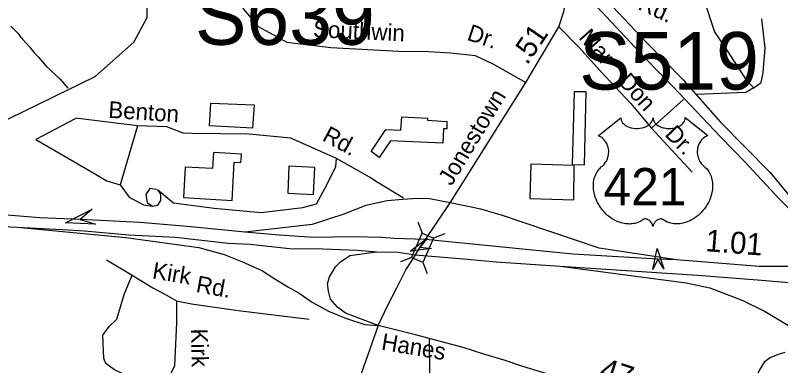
# Model space of a CAD drawing. Extents: x 1547597 to 1699558, y 810033 to 920809.
# Drawn here: x 1602112 to 1606475, y 847300 to 849298 of the extents above; entities that cross this region are included whole.
import ezdxf

# ---------------------------------------------------------------- set-up
doc = ezdxf.new("R2010")
doc.units = 0
for name, color, linetype in [('Exist Cultural Warehouse Building Footprint', 7, 'Continuous'), ('Exist Hydrographic Creek Single Shore', 7, 'Continuous'), ('Exist Hydrographic Misc Water Feature', 7, 'Continuous'), ('Exist Road Non-System Type 51', 7, 'Continuous'), ('Exist Road Non-System Type 51 Label', 7, 'Continuous'), ('Exist Road Primary Interstate Ramp 1 Lane Attributed', 7, 'Continuous'), ('Exist Road Primary Interstate Structure Ovrhead Sign Attributed CELL', 7, 'Continuous'), ('Exist Road Primary Interstate Structure Ovrhead Sign Number Label', 7, 'Continuous'), ('Exist Road Primary US Divided Attributed', 7, 'Continuous'), ('Exist Road Primary US Mileage Hundredths English Label', 7, 'Continuous'), ('Exist Road Primary US Ramp 1 Lane  Attributed', 7, 'Continuous'), ('Exist Road Primary US Shield CELL', 7, 'Continuous'), ('Exist Road Primary US Shield Number Label', 7, 'Continuous'), ('Exist Road Secondary Mileage Hundredths English Label', 7, 'Continuous'), ('Exist Road Secondary Structure Standard Bridge Attributed CELL', 7, 'Continuous'), ('Exist Road Secondary Structure Standard Bridge CELL', 7, 'Continuous'), ('Exist Road Secondary Type 51 Attributed', 7, 'Continuous'), ('Exist Road Secondary Type 51 Label', 7, 'Continuous'), ('Exist Utilities Electrical Transmission Line', 7, 'Continuous')]:
    doc.layers.add(name, color=color, linetype=linetype)

msp = doc.modelspace()

# ---------------------------------------------------------------- linework, layer by layer
at = {"layer": 'Exist Cultural Warehouse Building Footprint'}
for points in [[(1605286.8, 848447.3), (1605356.8, 848445.9), (1605366.7, 848861), (1605298, 848862.4)], [(1603227, 848797.3), (1603474, 848786.9), (1603463.9, 848655.4), (1603218.1, 848667.4)], [(1604139.9, 848520.7), (1604223.7, 848647.5), (1604309.6, 848642.4), (1604314.7, 848718.3), (1604461.3, 848710.7), (1604460.9, 848699.7), (1604572.5, 848693), (1604572.5, 848650), (1604552.2, 848650), (1604549.7, 848569), (1604250.5, 848583.1), (1604185.8, 848488.1)], [(1603069.7, 848258.4), (1603347.2, 848242), (1603360.2, 848461.2), (1603398, 848458.9), (1603400.2, 848497.3), (1603400.8, 848506), (1603241.4, 848515.5), (1603236, 848423.8), (1603080.1, 848433)], [(1605050.4, 848449.2), (1605044.8, 848254.3), (1605295.6, 848245.9), (1605297, 848442.2)], [(1603671, 848437.5), (1603665, 848283.8), (1603810.6, 848275.9), (1603818.2, 848430.2)]]:
    msp.add_lwpolyline(points, close=True, dxfattribs=at)
at = {"layer": 'Exist Hydrographic Creek Single Shore'}
msp.add_lwpolyline([(1601996.7, 848672.3), (1602567.6, 848949.6), (1602786.6, 849145.4), (1602863.6, 849285), (1602859.6, 849610.1), (1602806.6, 849988.7), (1602824.7, 850162.3), (1602904.6, 850485.7), (1602936.7, 850702.7), (1602989.1, 850819.4), (1603267.6, 850997.3), (1603446.2, 851092.6), (1603489, 851168.8), (1603543.8, 851395.2), (1603678.6, 851694.4), (1603816.6, 851990.4), (1603873.5, 852138.8)], dxfattribs=at)
at = {"layer": 'Exist Hydrographic Misc Water Feature'}
msp.add_lwpolyline([(1602087.1, 849235.5), (1602128.5, 849194.9), (1602142.3, 849174.7), (1602150.2, 849168.6), (1602152.1, 849162.6), (1602195.5, 849116), (1602220.9, 849081.6), (1602244.6, 849059.3), (1602285.9, 849010.7), (1602366.8, 848933.6), (1602411.2, 848882.2)], dxfattribs=at)
at = {"layer": 'Exist Road Non-System Type 51'}
for points in [[(1603341.7, 849798.4), (1603321, 849576.4), (1603341.5, 849455.7), (1603413.3, 849332.6), (1603495.3, 849235.1), (1603659.4, 849145.2), (1603910.7, 849114.4), (1604297.9, 849093.9), (1604467.1, 849091.3), (1604595.3, 849083.6), (1604733.8, 849068.3), (1604833.8, 849022.1), (1605022.8, 848915.5)], [(1606035.8, 849389.8), (1606097.5, 849204.3), (1606189.1, 849066.9), (1606280.6, 848927.2), (1606321.8, 848883.7)], [(1606321.8, 848883.7), (1606363, 848915.7), (1606374.4, 848973), (1606385.9, 849110.4), (1606367.6, 849277.6)], [(1605210.5, 849232.1), (1605324.1, 849117.5), (1605447.6, 848979.1), (1605617.7, 848797.4), (1605738.3, 848654.7)], [(1606321.8, 848883.7), (1606276, 848858.5), (1605994.6, 848847)], [(1605921.3, 848817.3), (1605738.3, 848654.7)], [(1602452.4, 848708.3), (1602229.3, 848590.2)], [(1602808.8, 848667.2), (1602454.9, 848710.9)], [(1602808.8, 848667.2), (1602708.8, 848331.1)], [(1603942.2, 848482.5), (1603683.2, 848597.9), (1603444.7, 848621), (1603119.1, 848623.6), (1603067.8, 848626.2), (1602975.5, 848662.1), (1602808.8, 848667.2)], [(1605738.3, 848654.7), (1605970.6, 848403.6)], [(1602229.3, 848590.2), (1602444.7, 848464.5), (1602634.4, 848354.2), (1602708.8, 848331.1)], [(1602921.6, 848305.4), (1603013.9, 848228.4), (1603244.7, 848197.6), (1603513.9, 848174.5), (1603749.8, 848202.8), (1603829.3, 848223.3), (1603875.5, 848310.5), (1603939.6, 848433.7), (1603942.2, 848482.5)], [(1604323.6, 848255.1), (1604174.8, 848346.7), (1604131.2, 848374.9), (1603942.2, 848482.5)], [(1602708.8, 848331.1), (1602760.1, 848261.8), (1602842.1, 848218.1), (1602893.4, 848210.5)], [(1602916.5, 848305.4), (1602878, 848310.5), (1602855, 848277.2), (1602862.6, 848231), (1602893.4, 848210.5), (1602924.2, 848215.6), (1602942.1, 848241.2), (1602942.1, 848266.9), (1602939.6, 848282.3), (1602921.6, 848305.4)], [(1602632.2, 847903.9), (1602778.3, 847816.2)], [(1602962.8, 847180.7), (1602833.1, 847202.6), (1602677.9, 847275.7), (1602628.6, 847312.3), (1602615.8, 847341.5), (1602610.3, 847474.9), (1602646.9, 847524.3), (1602690.7, 847564.5), (1602732.7, 847705.2), (1602778.3, 847816.2)], [(1602778.3, 847816.2), (1602895.2, 847743.1), (1602964.6, 847708.3), (1603030.3, 847670.5)], [(1603030.3, 847670.5), (1603030.3, 847546.2), (1603019.4, 847299.5), (1602979.2, 847215.4), (1602962.8, 847180.7)], [(1603030.3, 847670.5), (1603116.1, 847653.5), (1603382.8, 847615.1), (1603786.4, 847565.8)], [(1604179.3, 847529.3), (1604040.1, 847129.7), (1603925.9, 846807)], [(1604471.8, 847454.2), (1604477.1, 846806.5)]]:
    msp.add_lwpolyline(points, dxfattribs=at)
at = {"layer": 'Exist Road Primary Interstate Ramp 1 Lane Attributed'}
msp.add_lwpolyline([(1606539.2, 846831.2), (1606466.9, 846847.8), (1606420.9, 846875.2), (1606377.9, 846912.4), (1606348.6, 846950.5), (1606326.1, 846988.6), (1606304.6, 847050.2), (1606299.7, 847098.2), (1606299.7, 847144.1), (1606313.4, 847189.1), (1606329, 847225.3), (1606356.4, 847276.1), (1606385.3, 847325), (1606411, 847344.2), (1606461.4, 847366), (1606500.8, 847376.3)], dxfattribs=at)
at = {"layer": 'Exist Road Primary Interstate Structure Ovrhead Sign Attributed CELL'}
for points in [[(1602569.3, 848106.7), (1602398.8, 848115.3), (1602550.7, 848193.1), (1602482.2, 848133.2)], [(1605744.9, 847848.5), (1605770.6, 847967.7), (1605808, 847851.6), (1605773.6, 847906.8)]]:
    msp.add_lwpolyline(points, close=True, dxfattribs=at)
at = {"layer": 'Exist Road Primary US Divided Attributed'}
for points in [[(1603419.9, 848061.2), (1603114.3, 848092.3), (1602822.5, 848117.4), (1602482.2, 848133.2), (1602251.6, 848144), (1602064.6, 848159.3), (1601728.5, 848169.4), (1601520.5, 848164.7), (1601065.6, 848149.1), (1600583.5, 848138.5), (1600345.2, 848131.5), (1599996.2, 848126.1), (1599882.8, 848124.5)], [(1599705.6, 848058.6), (1599908.3, 848059.2), (1600130.5, 848064.5), (1600361.8, 848073.3), (1600468.6, 848076), (1600705.6, 848082.6), (1600979.1, 848087.3), (1601274, 848094.3), (1601502.3, 848105), (1601786.7, 848104.7), (1602122.6, 848089.2)], [(1602122.6, 848089.2), (1602379.8, 848076), (1602505.4, 848069.5), (1602759.8, 848047.1), (1603025, 848032), (1603324.9, 847999.1), (1603450.2, 847992.6), (1603675.4, 847968.5), (1603865.5, 847965.8), (1604062, 847958.2), (1604170.7, 847948.4)], [(1604449.6, 848019.4), (1604271.1, 848024.5), (1604201.6, 848030.1), (1604035.6, 848035.1), (1603815.2, 848030.2), (1603616, 848044.4), (1603419.9, 848061.2)], [(1605880.9, 847903.3), (1605773.6, 847906.8), (1605289.3, 847936.9), (1604449.6, 848019.4)], [(1604170.7, 847948.4), (1604294.9, 847947.7), (1604393.5, 847932.6)], [(1604393.5, 847932.6), (1604689.4, 847907.1), (1604852.6, 847891.8), (1605217.1, 847868.3)], [(1606537.3, 847865.3), (1606352.3, 847866.3), (1605880.9, 847903.3)], [(1605217.1, 847868.3), (1606000.2, 847815.6), (1606342, 847790.1), (1606658.4, 847762.4), (1606838.5, 847750.4), (1607017.4, 847737.7), (1607165.1, 847724), (1607331.3, 847713.2), (1607466.4, 847708.9), (1607585.8, 847712.7), (1607706.7, 847722.7)]]:
    msp.add_lwpolyline(points, dxfattribs=at)
at = {"layer": 'Exist Road Primary US Ramp 1 Lane  Attributed'}
for points in [[(1604591.4, 848228.5), (1604472.7, 848251.2), (1604404.9, 848252.6), (1604320.7, 848248.1), (1604230.7, 848239.7), (1604110.3, 848213.9), (1603984.8, 848163.9), (1603804, 848105.3), (1603419.9, 848061.2)], [(1605880.9, 847903.3), (1605439.1, 847969.9), (1604888.2, 848156), (1604764.6, 848191.7), (1604591.4, 848228.5)], [(1602122.6, 848089.2), (1602742.7, 848031.5), (1603158.1, 847973.8), (1603302.4, 847933.4), (1603406.2, 847893), (1603521.6, 847841), (1603590.8, 847794.8), (1603665.8, 847748.7), (1603729.3, 847714), (1603804.3, 847662.1), (1603896.6, 847610.1), (1604000.5, 847569.7), (1604104.3, 847535.1), (1604179.3, 847529.3)], [(1604179.3, 847529.3), (1603994.7, 847598.6), (1603948.6, 847633.2), (1603908.2, 847679.4), (1603896.6, 847725.6), (1603890.9, 847766), (1603902.4, 847806.4), (1603919.7, 847835.3), (1603937, 847864.1), (1603965.9, 847893), (1604017.8, 847927.6), (1604170.7, 847948.4)], [(1605217.1, 847868.3), (1605935.1, 847772.4), (1606069.9, 847744.7), (1606258.6, 847672.4), (1606386.7, 847609.8), (1606623.3, 847465.6), (1606799.3, 847336.5), (1606924.5, 847240.2)]]:
    msp.add_lwpolyline(points, dxfattribs=at)
at = {"layer": 'Exist Road Primary US Shield CELL'}
msp.add_lwpolyline([(1605562.7, 848714.2), (1605563.1, 848708.8), (1605564.4, 848702.5), (1605565.3, 848699.3), (1605568.3, 848693), (1605573.2, 848685.7), (1605580, 848678.4), (1605587.6, 848672.1), (1605592.8, 848668.8), (1605601.6, 848664.1), (1605611.5, 848659.9), (1605622.6, 848656.7), (1605633.9, 848654.4), (1605646.3, 848653.1), (1605658.5, 848652.8), (1605671.8, 848653.8), (1605686.3, 848656.6), (1605693.1, 848658.4), (1605700.6, 848661), (1605707.6, 848663.9), (1605715.3, 848668), (1605721.4, 848671.9), (1605726.2, 848675.4), (1605733.1, 848681.9), (1605738.5, 848688.7), (1605740.8, 848692.5), (1605742.8, 848696.1), (1605745.5, 848703.9), (1605746.2, 848707.3), (1605746.8, 848714.4), (1605747.2, 848708.5), (1605747.8, 848704.7), (1605748.8, 848701.1), (1605750.3, 848697.2), (1605753.1, 848691.7), (1605756.1, 848687.2), (1605761.8, 848680.4), (1605765.4, 848677.1), (1605768.7, 848674.4), (1605777.4, 848668.4), (1605787.6, 848663.2), (1605792.6, 848661), (1605797.8, 848659.2), (1605804.3, 848657.2), (1605811.1, 848655.6), (1605817.8, 848654.5), (1605824.6, 848653.5), (1605831.6, 848653), (1605837.3, 848652.8), (1605844.3, 848652.9), (1605850.7, 848653.3), (1605857.3, 848654.1), (1605864.6, 848655.3), (1605870.5, 848656.6), (1605878.2, 848658.6), (1605885.2, 848661.1), (1605891.4, 848663.8), (1605899.3, 848668), (1605905.8, 848672), (1605910.5, 848675.8), (1605916.1, 848681), (1605921.4, 848687.1), (1605924.5, 848691.6), (1605926.8, 848696.2), (1605928.8, 848701.1), (1605930.1, 848706.3), (1605930.7, 848710.7), (1605930.8, 848714.6), (1606059.4, 848612.1), (1606056.4, 848611), (1606049.4, 848607.5), (1606043.8, 848604.3), (1606035, 848598), (1606031.2, 848594.6), (1606027.4, 848591.1), (1606023.9, 848587.3), (1606020.8, 848583.7), (1606017.1, 848578.5), (1606013.7, 848573.4), (1606010.5, 848567.7), (1606008.1, 848562.7), (1606004.1, 848552.4), (1606002.2, 848545.8), (1606001, 848540.3), (1605999.5, 848528.8), (1605999.1, 848523.4), (1605999.1, 848518), (1605999.4, 848512.3), (1606000, 848506.8), (1606000.9, 848501.1), (1606001.9, 848496.1), (1606003.5, 848489.9), (1606005.7, 848482.8), (1606008.5, 848475.9), (1606014.4, 848464.7), (1606022, 848453.3), (1606027.4, 848446.9), (1606032.7, 848441.4), (1606040.6, 848434.8), (1606044.9, 848431), (1606049.9, 848426), (1606057.9, 848416.7), (1606061.2, 848412.3), (1606064.5, 848407.3), (1606067.5, 848402.2), (1606070.6, 848396.8), (1606073, 848392), (1606077.5, 848381), (1606080.8, 848370.2), (1606082.3, 848364.6), (1606084.7, 848352), (1606085.6, 848345.8), (1606086.6, 848333.5), (1606086.7, 848318.6), (1606085.5, 848304.4), (1606082.9, 848287.9), (1606080.7, 848278.1), (1606077.3, 848266.6), (1606074, 848256.6), (1606068.1, 848242), (1606062.9, 848231.3), (1606056.2, 848218.9), (1606051.5, 848211.4), (1606046.1, 848203.3), (1606039.4, 848194), (1606031.5, 848184.1), (1606022, 848173.7), (1606014.3, 848166.1), (1606004.3, 848157.1), (1605998.2, 848152.1), (1605989.6, 848145.5), (1605977.7, 848137.6), (1605966, 848130.9), (1605956.1, 848125.8), (1605947.3, 848122), (1605935.9, 848117.7), (1605916.9, 848112.4), (1605910, 848111), (1605901.8, 848109.8), (1605894.1, 848109), (1605886.7, 848108.5), (1605876.6, 848108.5), (1605866.7, 848109.3), (1605857.3, 848110.7), (1605847.5, 848112.7), (1605837.2, 848115.8), (1605827.9, 848119.4), (1605818.5, 848124), (1605802.6, 848134.1), (1605798, 848136.5), (1605795.4, 848137.2), (1605789.2, 848137.5), (1605783.5, 848136.3), (1605777.6, 848133.9), (1605774, 848132), (1605769.2, 848128.9), (1605765.6, 848126), (1605761.2, 848121.8), (1605758.1, 848118.3), (1605755.8, 848115.6), (1605751.3, 848108.5), (1605749.8, 848105.2), (1605748.1, 848100.9), (1605746.6, 848094.5), (1605744.6, 848102.5), (1605742.2, 848107.9), (1605739.5, 848112.4), (1605736.7, 848116.4), (1605732.2, 848121.6), (1605728.1, 848125.5), (1605723.3, 848129.4), (1605718.1, 848132.5), (1605714, 848134.7), (1605710.2, 848136.1), (1605705.6, 848137.3), (1605701.8, 848137.6), (1605698.6, 848137.5), (1605694.4, 848136.5), (1605688.5, 848132.3), (1605683, 848128.5), (1605677, 848124.8), (1605669.9, 848121), (1605664.7, 848118.6), (1605658.4, 848116.1), (1605651.1, 848113.7), (1605643.2, 848111.7), (1605635.1, 848110.1), (1605628, 848108.9), (1605620.3, 848108.2), (1605613.4, 848108), (1605606.2, 848108.1), (1605599.4, 848108.6), (1605591.6, 848109.3), (1605581.9, 848110.7), (1605573.8, 848112.6), (1605565.3, 848114.8), (1605556.6, 848117.6), (1605547.2, 848121.2), (1605535.5, 848126.2), (1605527.4, 848130.4), (1605514.6, 848137.8), (1605499.5, 848148.2), (1605488.2, 848157.4), (1605479.9, 848164.9), (1605467.6, 848177.4), (1605460.5, 848185.5), (1605449.2, 848200.1), (1605442, 848210.7), (1605437.3, 848218.4), (1605430.5, 848230.9), (1605426.7, 848238.7), (1605421.9, 848250.1), (1605418, 848260.5), (1605414.8, 848270.4), (1605413.1, 848276.7), (1605410.7, 848287.7), (1605409.2, 848295.5), (1605407.8, 848306.3), (1605407, 848317.6), (1605406.8, 848328), (1605407.1, 848336.7), (1605408.1, 848346.8), (1605409.8, 848357.5), (1605411.8, 848366.7), (1605413.7, 848373.3), (1605416.4, 848381.3), (1605420, 848390.2), (1605424.3, 848398.7), (1605428.3, 848405.8), (1605433.4, 848413.4), (1605438.5, 848419.9), (1605445, 848427), (1605451.9, 848433.5), (1605458.1, 848438.6), (1605465.6, 848445.9), (1605469.4, 848450.3), (1605474.1, 848456.5), (1605477.8, 848462.2), (1605480.8, 848467.3), (1605484.7, 848474.8), (1605487.1, 848480.4), (1605490, 848489.1), (1605491.5, 848495.2), (1605493, 848503), (1605494, 848510.4), (1605494.4, 848519.6), (1605494.2, 848527.1), (1605493.2, 848536), (1605491.5, 848544.6), (1605489.5, 848552), (1605486.3, 848560.5), (1605483.4, 848566.7), (1605478.4, 848575.2), (1605473, 848583), (1605467.3, 848589.4), (1605461.6, 848595.1), (1605456.1, 848599.3), (1605450.9, 848603.1), (1605444.4, 848607), (1605438.1, 848610.1), (1605434.1, 848611.7)], close=True, dxfattribs=at)
at = {"layer": 'Exist Road Secondary Structure Standard Bridge Attributed CELL'}
msp.add_lwpolyline([(1604484, 847968.8), (1604363.2, 847952.5), (1604459.6, 848027), (1604419.4, 847976)], close=True, dxfattribs=at)
at = {"layer": 'Exist Road Secondary Structure Standard Bridge CELL'}
for p, q in [((1604405.5, 848120), (1604430.7, 848055.7)), ((1604559.6, 848052.6), (1604495.3, 848027.5)), ((1604371.3, 847916.8), (1604307.1, 847891.6)), ((1604434.5, 847889.1), (1604459.7, 847824.9))]:
    msp.add_line(p, q, dxfattribs=at)
msp.add_lwpolyline([(1604495.3, 848027.5), (1604434.8, 847889), (1604370.1, 847917.3), (1604430.7, 848055.7)], close=True, dxfattribs=at)
at = {"layer": 'Exist Road Secondary Type 51 Attributed'}
for points in [[(1604591.4, 848228.5), (1605022.8, 848915.5), (1605210.5, 849232.1), (1605238.8, 849319.1), (1605246.1, 849359.5), (1605344.6, 849615.8), (1605413.1, 849898), (1605429.8, 850136.9), (1605482.6, 850567.3)], [(1604449.6, 848019.4), (1604591.4, 848228.5)], [(1604393.5, 847932.6), (1604419.4, 847976), (1604449.6, 848019.4)], [(1604179.3, 847529.3), (1604235, 847644.8), (1604286.4, 847743.8), (1604337.4, 847845.9), (1604368, 847891.8), (1604393.5, 847932.6)], [(1606440, 846611.4), (1606359.3, 846676), (1606274.3, 846750.5), (1606118.8, 846874.7), (1605986.8, 846962.7), (1605857.4, 847007.2), (1605697.6, 847074.1), (1605526.1, 847132.2), (1605374.1, 847183.4), (1605199.3, 847236.8), (1605004.7, 847294.4), (1604899.2, 847330.9), (1604782.3, 847365.6), (1604664.8, 847404), (1604471.8, 847454.2), (1604392.8, 847476), (1604179.3, 847529.3)]]:
    msp.add_lwpolyline(points, dxfattribs=at)
at = {"layer": 'Exist Utilities Electrical Transmission Line'}
for points in [[(1604894, 852252.3), (1604822.4, 851651.8), (1604771.8, 851249.6), (1604747, 851053.4), (1604709.3, 850694.2), (1604672.5, 850388.9), (1604649.9, 850219.5), (1604652.9, 850163.4), (1604749.3, 850060), (1604859.2, 849942.3), (1605014.6, 849789.9), (1605230.5, 849554.8), (1605452.6, 849319.3), (1605700, 849055.6), (1605861.2, 848891), (1606130.4, 848607), (1606269.9, 848462.9), (1606466.3, 848251.8), (1606706.1, 848008.2)], [(1604930.9, 852059.8), (1604878.1, 851633.1), (1604825.9, 851244.1), (1604793.8, 850982.8), (1604746.2, 850617.8), (1604713, 850292.5), (1604707.8, 850216.5), (1604748.7, 850157.9), (1604876.3, 850028.8), (1605000.3, 849896), (1605285.3, 849603.7), (1605485.5, 849380.7), (1605711.4, 849141.4), (1605917.8, 848930.1), (1606129.9, 848690.8), (1606414.8, 848402.5), (1606538.4, 848250.7)]]:
    msp.add_lwpolyline(points, dxfattribs=at)

# ---------------------------------------------------------------- texts
at = {"layer": 'Exist Road Non-System Type 51 Label'}
for s, rotation, p in [('Rd.', 335.4212, (1605656, 849334.9)), ('Southwin', 357.2807, (1603807.9, 849174.1)), ('Dr.', 341.5579, (1604680.7, 849159.5)), ('Mar', 311.7385, (1605318.7, 849168.8)), ('Don', 312.4256, (1605543.7, 848916.1)), ('Benton', 356.2648, (1602639.9, 848714.1)), ('Rd.', 331.483, (1603855.5, 848587.4)), ('Dr.', 313.9798, (1605809.6, 848615.6)), ('Kirk', 350.5893, (1602888.6, 847798.1)), ('Rd.', 349.643, (1603137.3, 847721.1)), ('Kirk', 270.9893, (1603113.6, 847510.8))]:
    msp.add_text(s, height=95, rotation=rotation, dxfattribs=at).set_placement(p)
at = {"layer": 'Exist Road Primary Interstate Structure Ovrhead Sign Number Label'}
for s, p in [('S639', (1603136.5, 849129.9)), ('S519', (1605326.1, 848874.8))]:
    msp.add_text(s, height=328.08, dxfattribs=at).set_placement(p)
at = {"layer": 'Exist Road Primary US Mileage Hundredths English Label'}
msp.add_text('1.01', height=125, rotation=355.5128, dxfattribs=at).set_placement((1606042.8, 847953.3))
at = {"layer": 'Exist Road Primary US Shield Number Label'}
msp.add_text('421', height=212.5, dxfattribs=at).set_placement((1605463.9, 848214.9))
at = {"layer": 'Exist Road Secondary Mileage Hundredths English Label'}
for s, height, rotation, p in [('.51', 120, 55.6768, (1605028.8, 849010.2)), ('.47', 125, 341.4043, (1605389.2, 847244.2))]:
    msp.add_text(s, height=height, rotation=rotation, dxfattribs=at).set_placement(p)
at = {"layer": 'Exist Road Secondary Type 51 Label'}
for s, rotation, p in [('Jonestown', 58.8065, (1604598, 848320.3)), ('Hanes', 350.5577, (1604194.3, 847391.6))]:
    msp.add_text(s, height=95, rotation=rotation, dxfattribs=at).set_placement(p)

doc.saveas('drawing.dxf')
